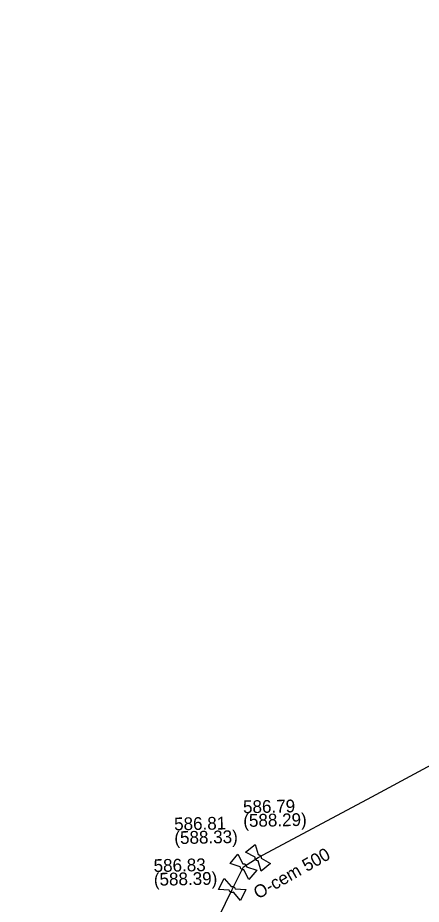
# Model space of a CAD drawing. Extents: x -643842 to -636370, y -1119190 to -1110210.
# Drawn here: x -641195.8 to -641154.7, y -1115285 to -1115194.6 of the extents above; entities that cross this region are included whole.
import ezdxf

# ---------------------------------------------------------------- set-up
doc = ezdxf.new("R2010")
doc.units = 0
for name, color, linetype in [('Default', 7, 'Continuous'), ('Level 20', 7, 'Continuous'), ('Level 21', 7, 'Continuous'), ('Level 27', 7, 'Continuous'), ('Level 28', 7, 'Continuous')]:
    doc.layers.add(name, color=color, linetype=linetype)

msp = doc.modelspace()

# ---------------------------------------------------------------- linework, layer by layer
at = {"layer": 'Default'}
for points in [[(-641171.328, -1115280.542), (-641171.381, -1115280.541), (-641171.432, -1115280.521), (-641171.51, -1115280.491), (-641171.562, -1115280.428), (-641171.614, -1115280.364), (-641171.629, -1115280.279), (-641171.638, -1115280.227), (-641171.628, -1115280.175)], [(-641171.312, -1115279.916), (-641171.26, -1115279.918), (-641171.21, -1115279.937), (-641171.13, -1115279.969), (-641171.078, -1115280.032), (-641171.026, -1115280.096), (-641171.012, -1115280.179), (-641171.003, -1115280.233), (-641171.012, -1115280.284)], [(-641172.771, -1115281.469), (-641172.823, -1115281.477), (-641172.877, -1115281.467), (-641172.959, -1115281.451), (-641173.022, -1115281.399), (-641173.084, -1115281.346), (-641173.114, -1115281.264), (-641173.133, -1115281.215), (-641173.133, -1115281.162)], [(-641172.869, -1115280.85), (-641172.818, -1115280.842), (-641172.765, -1115280.851), (-641172.681, -1115280.869), (-641172.618, -1115280.921), (-641172.556, -1115280.974), (-641172.527, -1115281.053), (-641172.508, -1115281.104), (-641172.508, -1115281.157)], [(-641174.08, -1115283.17), (-641174.032, -1115283.15), (-641173.979, -1115283.147), (-641173.892, -1115283.144), (-641173.819, -1115283.181), (-641173.746, -1115283.218), (-641173.7, -1115283.288), (-641173.669, -1115283.333), (-641173.657, -1115283.385)], [(-641173.84, -1115283.749), (-641173.889, -1115283.769), (-641173.944, -1115283.772), (-641174.028, -1115283.776), (-641174.101, -1115283.739), (-641174.174, -1115283.702), (-641174.222, -1115283.63), (-641174.252, -1115283.586), (-641174.264, -1115283.535)]]:
    msp.add_open_spline(points, degree=3, dxfattribs=at)
at = {"layer": 'Level 21'}
msp.add_lwpolyline([(-641195.85, -1115330.09), (-641195.49, -1115329.59), (-641195.08, -1115328.57), (-641192.499, -1115322.476), (-641175.96, -1115287.568), (-641173.964, -1115283.464), (-641172.822, -1115281.158), (-641171.319, -1115280.225), (-641159.709, -1115274.019), (-641139.186, -1115262.987), (-641125.28, -1115255.52), (-641124.93, -1115255.34), (-641124.34, -1115255.04), (-641123.72, -1115254.675), (-641123.1, -1115254.31), (-641017.764, -1115194.638)], dxfattribs=at)
at = {"layer": 'Level 28'}
for points in [[(-641172.595, -1115279.657), (-641171.627, -1115278.867), (-641171.312, -1115279.916)], [(-641174.178, -1115280.83), (-641173.371, -1115279.876), (-641172.869, -1115280.85)], [(-641171.628, -1115280.175), (-641172.595, -1115279.657)], [(-641171.012, -1115280.284), (-641170.045, -1115280.803), (-641171.013, -1115281.593), (-641171.328, -1115280.542)], [(-641173.133, -1115281.162), (-641174.178, -1115280.83)], [(-641172.508, -1115281.157), (-641171.462, -1115281.49), (-641172.269, -1115282.444), (-641172.771, -1115281.469)], [(-641175.358, -1115283.455), (-641174.795, -1115282.339), (-641174.08, -1115283.17)], [(-641174.264, -1115283.535), (-641175.358, -1115283.455)], [(-641173.657, -1115283.385), (-641172.562, -1115283.465), (-641173.125, -1115284.581), (-641173.84, -1115283.749)]]:
    msp.add_lwpolyline(points, dxfattribs=at)

# ---------------------------------------------------------------- texts
at = {"layer": 'Level 20'}
msp.add_text('O-cem 500', height=1.3, rotation=29.28347, dxfattribs=at).set_placement((-641171.327, -1115284.487))
at = {"layer": 'Level 27'}
for s, p in [('586.79', (-641172.848, -1115275.696)), ('(588.29)', (-641172.823, -1115277.096)), ('586.81', (-641179.879, -1115277.441)), ('(588.33)', (-641179.854, -1115278.841)), ('586.83', (-641181.971, -1115281.686)), ('(588.39)', (-641181.946, -1115283.086))]:
    msp.add_text(s, height=1.3, rotation=1, dxfattribs=at).set_placement(p)

doc.saveas('drawing.dxf')
